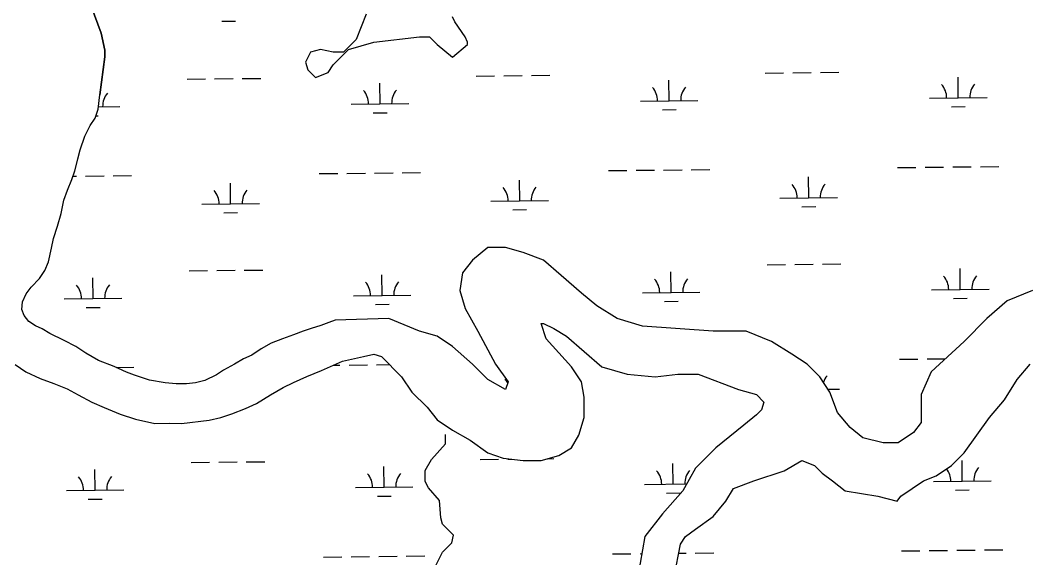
# Model space of a CAD drawing. Extents: x 3734862 to 3772949, y 391520 to 417239.
# Drawn here: x 3765448 to 3767194, y 409827 to 410760 of the extents above; entities that cross this region are included whole.
import ezdxf

# ---------------------------------------------------------------- set-up
doc = ezdxf.new("R2010")
doc.units = 0
doc.layers.add('V-TOPO-SHOR', color=7, linetype='Continuous')
doc.layers.add('V-WETL-SWMP', color=7, linetype='Continuous')

msp = doc.modelspace()

# ---------------------------------------------------------------- linework, layer by layer
at = {"layer": 'V-TOPO-SHOR'}
for p, q in [((3765571.4, 410784.5), (3765589, 410737.6)), ((3766048.9, 410770.4), (3766031.3, 410726.4)), ((3766202.9, 410757.2), (3766198.5, 410766)), ((3766220.5, 410730.8), (3766202.9, 410757.2)), ((3765589, 410737.6), (3765594.9, 410708.2)), ((3766031.3, 410726.4), (3766009.3, 410704.4)), ((3766018.1, 410708.8), (3766062.1, 410722)), ((3766062.1, 410722), (3766141.3, 410730.8)), ((3766141.3, 410730.8), (3766158.9, 410730.8)), ((3766158.9, 410730.8), (3766172.1, 410717.6)), ((3766224.9, 410722), (3766220.5, 410730.8)), ((3766224.9, 410717.6), (3766224.9, 410722)), ((3765594.9, 410708.2), (3765594.9, 410696.5)), ((3765952.1, 410704.4), (3765943.3, 410686.8)), ((3765969.7, 410708.8), (3765952.1, 410704.4)), ((3765991.7, 410704.4), (3765969.7, 410708.8)), ((3765991.7, 410682.4), (3766018.1, 410708.8)), ((3766009.3, 410704.4), (3765991.7, 410704.4)), ((3766172.1, 410717.6), (3766198.5, 410695.6)), ((3766198.5, 410695.6), (3766224.9, 410717.6)), ((3765594.9, 410696.5), (3765586.6, 410630.6)), ((3765943.3, 410686.8), (3765947.7, 410673.6)), ((3765947.7, 410673.6), (3765960.9, 410660.4)), ((3765960.9, 410660.4), (3765982.9, 410669.2)), ((3765982.9, 410669.2), (3765991.7, 410682.4)), ((3766260.1, 410365.4), (3766233.7, 410343.4)), ((3766290.9, 410365.4), (3766260.1, 410365.4)), ((3766321.7, 410356.6), (3766290.9, 410365.4)), ((3766356.9, 410343.4), (3766321.7, 410356.6)), ((3766233.7, 410343.4), (3766216.1, 410321.4)), ((3766387.7, 410317), (3766356.9, 410343.4)), ((3766216.1, 410321.4), (3766211.7, 410290.6)), ((3766422.8, 410286.2), (3766387.7, 410317)), ((3766211.7, 410290.6), (3766220.5, 410259.8)), ((3766449.2, 410264.2), (3766422.8, 410286.2)), ((3767205.9, 410290.6), (3767161.9, 410273)), ((3767161.9, 410273), (3767126.7, 410242.2)), ((3766220.5, 410259.8), (3766242.5, 410220.2)), ((3766484.4, 410242.2), (3766449.2, 410264.2)), ((3766088.5, 410242.2), (3765995.2, 410239.5)), ((3766141.3, 410220.2), (3766088.5, 410242.2)), ((3766361.3, 410206.9), (3766352.5, 410233.4)), ((3766352.5, 410233.4), (3766356.9, 410233.4)), ((3766356.9, 410233.4), (3766374.5, 410224.6)), ((3766528.4, 410229), (3766484.4, 410242.2)), ((3767126.7, 410242.2), (3767087.1, 410202.5)), ((3766172.1, 410211.4), (3766141.3, 410220.2)), ((3766242.5, 410220.2), (3766273.3, 410162.9)), ((3766374.5, 410224.6), (3766396.5, 410211.4)), ((3766651.6, 410220.2), (3766528.4, 410229)), ((3766708.8, 410220.2), (3766651.6, 410220.2)), ((3766752.8, 410202.5), (3766708.8, 410220.2)), ((3766198.5, 410193.7), (3766172.1, 410211.4)), ((3766405.3, 410158.5), (3766361.3, 410206.9)), ((3766396.5, 410211.4), (3766458, 410158.5)), ((3766788, 410180.5), (3766752.8, 410202.5)), ((3767087.1, 410202.5), (3767029.9, 410149.7)), ((3766044.5, 410176.1), (3766062.1, 410180.5)), ((3766062.1, 410180.5), (3766075.3, 410176.1)), ((3766233.7, 410162.9), (3766198.5, 410193.7)), ((3766814.4, 410162.9), (3766788, 410180.5)), ((3766007.6, 410167.9), (3766044.5, 410176.1)), ((3766075.3, 410176.1), (3766110.5, 410140.9)), ((3766260.1, 410136.5), (3766233.7, 410162.9)), ((3766273.3, 410162.9), (3766295.3, 410132.1)), ((3766836.4, 410140.9), (3766814.4, 410162.9)), ((3767179.5, 410136.5), (3767201.5, 410162.9)), ((3766422.8, 410132.1), (3766405.3, 410158.5)), ((3766458, 410158.5), (3766502, 410145.3)), ((3766502, 410145.3), (3766550.4, 410140.9)), ((3766550.4, 410140.9), (3766590, 410145.3)), ((3766590, 410145.3), (3766625.2, 410145.3)), ((3766625.2, 410145.3), (3766695.6, 410118.9)), ((3767029.9, 410149.7), (3767012.3, 410110.1)), ((3766110.5, 410140.9), (3766128.1, 410114.5)), ((3766290.9, 410118.9), (3766260.1, 410136.5)), ((3766295.3, 410132.1), (3766290.9, 410118.9)), ((3766427.2, 410105.7), (3766422.8, 410132.1)), ((3766854, 410114.5), (3766836.4, 410140.9)), ((3767157.5, 410101.3), (3767179.5, 410136.5)), ((3766128.1, 410114.5), (3766154.5, 410088.1)), ((3766695.6, 410118.9), (3766726.4, 410110.1)), ((3766726.4, 410110.1), (3766739.6, 410096.9)), ((3766867.2, 410079.3), (3766854, 410114.5)), ((3767012.3, 410110.1), (3767012.3, 410061.7)), ((3766427.2, 410070.5), (3766427.2, 410105.7)), ((3766739.6, 410096.9), (3766735.2, 410083.7)), ((3767131.1, 410070.5), (3767157.5, 410101.3)), ((3766154.5, 410088.1), (3766172.1, 410066.1)), ((3766726.4, 410074.9), (3766704.4, 410057.3)), ((3766735.2, 410083.7), (3766726.4, 410074.9)), ((3766889.2, 410052.9), (3766867.2, 410079.3)), ((3766172.1, 410066.1), (3766198.5, 410048.5)), ((3766418.4, 410039.7), (3766427.2, 410070.5)), ((3766704.4, 410057.3), (3766656, 410017.6)), ((3767012.3, 410061.7), (3766999.1, 410044.1)), ((3767087.1, 410008.8), (3767131.1, 410070.5)), ((3766198.5, 410048.5), (3766229.3, 410030.9)), ((3766405.3, 410017.6), (3766418.4, 410039.7)), ((3766911.2, 410035.3), (3766889.2, 410052.9)), ((3766999.1, 410044.1), (3766972.7, 410026.5)), ((3766229.3, 410030.9), (3766260.1, 410008.8)), ((3766946.3, 410026.5), (3766911.2, 410035.3)), ((3766972.7, 410026.5), (3766946.3, 410026.5)), ((3766260.1, 410008.8), (3766286.5, 410000)), ((3766352.5, 409995.6), (3766383.3, 410004.4)), ((3766383.3, 410004.4), (3766405.3, 410017.6)), ((3766656, 410017.6), (3766620.8, 409982.4)), ((3767065.1, 409986.8), (3767087.1, 410008.8)), ((3766286.5, 410000), (3766321.7, 409995.6)), ((3766321.7, 409995.6), (3766352.5, 409995.6)), ((3766774.8, 409978), (3766805.6, 409995.6)), ((3766805.6, 409995.6), (3766827.6, 409986.8)), ((3766827.6, 409986.8), (3766840.8, 409973.6)), ((3767038.7, 409969.2), (3767065.1, 409986.8)), ((3766620.8, 409982.4), (3766598.8, 409942.8)), ((3766722, 409960.4), (3766774.8, 409978)), ((3766840.8, 409973.6), (3766858.4, 409960.4)), ((3767016.7, 409960.4), (3767038.7, 409969.2)), ((3766686.8, 409947.2), (3766722, 409960.4)), ((3766858.4, 409960.4), (3766880.4, 409942.8)), ((3766977.1, 409934), (3767016.7, 409960.4)), ((3766598.8, 409942.8), (3766563.6, 409903.2)), ((3766673.6, 409925.2), (3766686.8, 409947.2)), ((3766880.4, 409942.8), (3766937.5, 409934)), ((3766937.5, 409934), (3766971.1, 409924.9)), ((3766971.1, 409924.9), (3766977.1, 409934)), ((3766651.6, 409898.8), (3766673.6, 409925.2)), ((3766563.6, 409903.2), (3766532.8, 409863.6)), ((3766620.8, 409876.8), (3766651.6, 409898.8)), ((3766532.8, 409863.6), (3766520.6, 409794.2)), ((3766594.4, 409850.4), (3766603.2, 409863.6)), ((3766603.2, 409863.6), (3766620.8, 409876.8)), ((3766583.5, 409793.6), (3766594.4, 409850.4))]:
    msp.add_line(p, q, dxfattribs=at)
for points in [[(3765995.2, 410239.5), (3765984.1, 410235.2), (3765969.9, 410230.1), (3765953.6, 410225), (3765939.4, 410220), (3765922.7, 410213.7), (3765903.7, 410207), (3765883.9, 410199.2), (3765866.5, 410189.8), (3765850.6, 410178.8), (3765836, 410172.1), (3765820.1, 410162.7), (3765801.1, 410152.5), (3765788.8, 410144.2), (3765768.6, 410134.8), (3765752.4, 410130.5), (3765736.9, 410128.6), (3765718.7, 410128.6), (3765699.8, 410130.7), (3765672.5, 410135.2), (3765646.8, 410143.6), (3765632.6, 410149.1), (3765611.3, 410158.7), (3765584.4, 410169.5), (3765561.9, 410182.2), (3765545, 410193.8), (3765524.4, 410204.1), (3765499.6, 410216.1), (3765486.1, 410224.5), (3765474.7, 410229.2), (3765462.9, 410236.8), (3765455, 410247.5), (3765451.1, 410257.8), (3765452.3, 410271.2), (3765458.7, 410285.1), (3765467, 410296.5), (3765481.7, 410311.9), (3765490.9, 410325.3), (3765497.3, 410340.7), (3765502.5, 410364.4), (3765505.7, 410381), (3765512.9, 410402.7), (3765519.3, 410424.5), (3765523.8, 410447.4), (3765530.2, 410465.1), (3765538.1, 410483.3), (3765543, 410498.3), (3765548.2, 410519.3), (3765552.2, 410535.1), (3765560.6, 410558.4), (3765569.7, 410576.9), (3765578.1, 410589.9), (3765583.7, 410605.7), (3765586.6, 410630.6)], [(3765439.6, 410162.5), (3765458.2, 410149.8), (3765482.7, 410138.2), (3765506.7, 410129.1), (3765530, 410119.9), (3765548.6, 410109.5), (3765572.7, 410097.2), (3765594, 410087.6), (3765621.6, 410076.4), (3765648.1, 410067.6), (3765681.7, 410060), (3765708.2, 410060.7), (3765728.4, 410059.8), (3765776.2, 410065.9)], [(3765776.2, 410065.9), (3765796.4, 410070.6), (3765815.4, 410076.5), (3765839.2, 410085.9), (3765858.2, 410094.5), (3765882.8, 410109.8), (3765904.6, 410122.4), (3765922.8, 410131), (3765945.8, 410141.6), (3765971.1, 410151.8), (3765987, 410158.9), (3766007.6, 410167.9)], [(3766166.7, 409807.6), (3766181.5, 409836.4), (3766197.8, 409852.8), (3766200.5, 409866.4), (3766181.5, 409885.5), (3766178.7, 409896.4), (3766176, 409926.4), (3766156.9, 409948.3), (3766151.4, 409959.2), (3766151.4, 409978.3), (3766162.4, 409997.4), (3766186.9, 410024.6), (3766186.9, 410041)]]:
    msp.add_lwpolyline(points, dxfattribs=at)
at = {"layer": 'V-WETL-SWMP'}
for p, q in [((3765798.1, 410758.3), (3765822.1, 410758.5)), ((3766741.6, 410668.2), (3766773.6, 410668.6)), ((3766789.6, 410668.7), (3766821.6, 410669.1)), ((3766837.6, 410669.3), (3766869.6, 410669.6)), ((3765737.8, 410657.6), (3765769.8, 410658)), ((3765785.8, 410658.1), (3765817.8, 410658.5)), ((3765833.8, 410658.6), (3765865.8, 410659)), ((3766073.1, 410614.7), (3766072.7, 410650.7)), ((3766239.7, 410662.9), (3766271.7, 410663.3)), ((3766287.7, 410663.4), (3766319.7, 410663.8)), ((3766335.7, 410663.9), (3766367.7, 410664.3)), ((3766575, 410620), (3766574.6, 410656)), ((3767076.9, 410625.3), (3767076.5, 410661.3)), ((3766023.1, 410614.2), (3766123.1, 410615.3)), ((3766525, 410619.5), (3766625, 410620.6)), ((3767026.9, 410624.8), (3767126.9, 410625.9)), ((3765584.1, 410609.6), (3765621.2, 410610)), ((3766061.3, 410599.2), (3766085.3, 410599.4)), ((3766563.2, 410604.5), (3766587.2, 410604.7)), ((3767065, 410609.8), (3767089, 410610)), ((3765579.6, 410594.1), (3765583.4, 410594.1)), ((3765967.5, 410493.6), (3765999.5, 410493.9)), ((3766015.5, 410494.1), (3766047.5, 410494.4)), ((3766063.5, 410494.6), (3766095.5, 410494.9)), ((3766111.5, 410495.1), (3766143.5, 410495.4)), ((3766469.4, 410498.9), (3766501.4, 410499.2)), ((3766517.4, 410499.4), (3766549.4, 410499.7)), ((3766565.4, 410499.9), (3766597.4, 410500.2)), ((3766613.4, 410500.4), (3766645.4, 410500.7)), ((3766971.3, 410504.2), (3767003.3, 410504.5)), ((3767019.3, 410504.7), (3767051.3, 410505)), ((3767067.3, 410505.2), (3767099.3, 410505.5)), ((3767115.3, 410505.7), (3767147.3, 410506)), ((3765540, 410489), (3765545.7, 410489.1)), ((3765561.7, 410489.3), (3765593.7, 410489.6)), ((3765609.7, 410489.8), (3765641.7, 410490.1)), ((3765813.5, 410441.2), (3765813.1, 410477.2)), ((3766315.4, 410446.5), (3766315, 410482.5)), ((3766817.3, 410451.8), (3766816.9, 410487.8)), ((3765763.5, 410440.7), (3765863.5, 410441.7)), ((3766265.4, 410446), (3766365.4, 410447)), ((3766767.3, 410451.3), (3766867.3, 410452.3)), ((3765801.7, 410425.6), (3765825.7, 410425.9)), ((3766303.5, 410430.9), (3766327.5, 410431.2)), ((3766805.4, 410436.2), (3766829.4, 410436.5)), ((3766745.1, 410335.6), (3766777.1, 410335.9)), ((3766793.1, 410336.1), (3766825.1, 410336.4)), ((3766841.1, 410336.6), (3766873.1, 410336.9)), ((3765741.3, 410325), (3765773.3, 410325.3)), ((3765789.3, 410325.5), (3765821.3, 410325.8)), ((3765837.3, 410326), (3765869.3, 410326.3)), ((3766076.6, 410282.1), (3766076.2, 410318.1)), ((3766370.6, 410331.6), (3766371.2, 410331.6)), ((3766578.5, 410287.4), (3766578.1, 410323.4)), ((3767080.4, 410292.7), (3767080, 410328.7)), ((3765574.7, 410276.8), (3765574.4, 410312.8)), ((3766528.5, 410286.9), (3766628.5, 410287.9)), ((3767030.4, 410292.2), (3767130.4, 410293.2)), ((3765524.7, 410276.3), (3765624.7, 410277.3)), ((3766026.6, 410281.6), (3766126.6, 410282.6)), ((3766064.8, 410266.5), (3766088.8, 410266.8)), ((3766566.7, 410271.8), (3766590.7, 410272.1)), ((3767068.6, 410277.1), (3767092.5, 410277.4)), ((3765562.9, 410261.2), (3765586.9, 410261.5)), ((3765992.1, 410161.1), (3766003.1, 410161.2)), ((3766019.1, 410161.4), (3766051.1, 410161.7)), ((3766067.1, 410161.9), (3766089.3, 410162.1)), ((3766974.8, 410171.5), (3767006.8, 410171.8)), ((3767022.8, 410172), (3767054.4, 410172.3)), ((3765614.8, 410157.1), (3765645.2, 410157.5)), ((3766850.7, 410119.4), (3766870.8, 410119.7)), ((3765744.8, 409992.3), (3765776.8, 409992.7)), ((3765792.8, 409992.8), (3765824.8, 409993.2)), ((3765840.8, 409993.3), (3765872.8, 409993.7)), ((3766246.7, 409997.6), (3766278.7, 409998)), ((3766294.7, 409998.1), (3766301.2, 409998.2)), ((3766363.7, 409998.9), (3766374.7, 409999)), ((3766582, 409954.7), (3766581.6, 409990.7)), ((3767083.9, 409960), (3767083.5, 409996)), ((3765578.3, 409944.1), (3765577.9, 409980.1)), ((3766080.1, 409949.4), (3766079.8, 409985.4)), ((3766532, 409954.2), (3766605.6, 409955)), ((3767033.9, 409959.5), (3767133.9, 409960.6)), ((3765528.3, 409943.6), (3765628.3, 409944.7)), ((3766030.1, 409948.9), (3766130.1, 409950)), ((3766068.3, 409933.9), (3766092.3, 409934.1)), ((3766570.2, 409939.2), (3766594.2, 409939.4)), ((3767072.1, 409944.5), (3767096.1, 409944.7)), ((3765566.4, 409928.6), (3765590.4, 409928.8)), ((3766022.6, 409828.7), (3766054.6, 409829.1)), ((3766070.6, 409829.2), (3766102.6, 409829.6)), ((3766118.6, 409829.8), (3766150.6, 409830.1)), ((3766476.4, 409833.5), (3766508.4, 409833.9)), ((3766524.4, 409834), (3766527.6, 409834.1)), ((3766591.4, 409834.8), (3766604.4, 409834.9)), ((3766620.4, 409835.1), (3766652.4, 409835.4)), ((3766978.3, 409838.8), (3767010.3, 409839.2)), ((3767026.3, 409839.3), (3767058.3, 409839.7)), ((3767074.3, 409839.9), (3767106.3, 409840.2)), ((3767122.3, 409840.4), (3767154.3, 409840.7)), ((3765974.6, 409828.2), (3766006.6, 409828.6))]:
    msp.add_line(p, q, dxfattribs=at)
for points in [[(3765519.3, 410424.5), (3765523.8, 410447.4), (3765530.2, 410465.1), (3765538.1, 410483.3), (3765543, 410498.3), (3765552.2, 410535.1), (3765560.6, 410558.4), (3765569.7, 410576.9), (3765578.1, 410589.9), (3765583.7, 410605.7), (3765586.6, 410630.6), (3765594.9, 410696.5), (3765594.9, 410708.2), (3765589, 410737.6), (3765571.4, 410784.5)], [(3766048.9, 410770.4), (3766031.3, 410726.4), (3766009.3, 410704.4), (3765991.7, 410704.4), (3765969.7, 410708.8), (3765952.1, 410704.4), (3765943.3, 410686.8), (3765947.7, 410673.6), (3765960.9, 410660.4), (3765982.9, 410669.2), (3765991.7, 410682.4), (3766018.1, 410708.8), (3766062.1, 410722), (3766141.3, 410730.8), (3766158.9, 410730.8), (3766172.1, 410717.6), (3766198.5, 410695.6), (3766224.9, 410717.6), (3766224.9, 410722), (3766220.5, 410730.8), (3766202.9, 410757.2), (3766198.5, 410766)], [(3767205.9, 410290.6), (3767161.9, 410273), (3767126.7, 410242.2), (3767087.1, 410202.5), (3767029.9, 410149.7), (3767012.3, 410110.1), (3767012.3, 410061.7), (3766999.1, 410044.1), (3766972.7, 410026.5), (3766946.3, 410026.5), (3766911.2, 410035.3), (3766889.2, 410052.9), (3766867.2, 410079.3), (3766854, 410114.5), (3766836.4, 410140.9), (3766814.4, 410162.9), (3766788, 410180.5), (3766752.8, 410202.5), (3766708.8, 410220.2), (3766651.6, 410220.2), (3766528.4, 410229), (3766484.4, 410242.2), (3766449.2, 410264.2), (3766422.8, 410286.2), (3766387.7, 410317), (3766356.9, 410343.4), (3766321.7, 410356.6), (3766290.9, 410365.4), (3766260.1, 410365.4), (3766233.7, 410343.4), (3766216.1, 410321.4), (3766211.7, 410290.6), (3766220.5, 410259.8), (3766242.5, 410220.2), (3766273.3, 410162.9), (3766295.3, 410132.1), (3766290.9, 410118.9), (3766260.1, 410136.5), (3766233.7, 410162.9), (3766198.5, 410193.7), (3766172.1, 410211.4), (3766141.3, 410220.2), (3766088.5, 410242.2), (3765995.2, 410239.5), (3765984.1, 410235.2), (3765969.9, 410230.1), (3765953.6, 410225.1), (3765939.4, 410220), (3765922.7, 410213.7), (3765903.7, 410207), (3765883.9, 410199.2), (3765866.5, 410189.8), (3765850.6, 410178.8), (3765836, 410172.1), (3765820.1, 410162.7), (3765801.1, 410152.5), (3765788.8, 410144.2), (3765768.6, 410134.8), (3765752.4, 410130.5), (3765736.9, 410128.6), (3765718.7, 410128.6), (3765699.8, 410130.7), (3765672.5, 410135.2), (3765646.8, 410143.6), (3765632.6, 410149.1), (3765611.3, 410158.7), (3765584.4, 410169.5), (3765561.9, 410182.2), (3765545, 410193.8), (3765524.4, 410204.1), (3765499.6, 410216.1), (3765486.1, 410224.5), (3765474.7, 410229.2), (3765462.9, 410236.8), (3765455, 410247.5), (3765451.1, 410257.8), (3765452.3, 410271.2), (3765458.7, 410285.1), (3765467, 410296.5), (3765481.7, 410311.9), (3765490.9, 410325.3), (3765497.3, 410340.7), (3765502.5, 410364.4), (3765505.7, 410381), (3765512.9, 410402.7), (3765519.3, 410424.5)], [(3766007.6, 410167.9), (3766044.5, 410176.1), (3766062.1, 410180.5), (3766075.3, 410176.1), (3766110.5, 410140.9), (3766128.1, 410114.5), (3766154.5, 410088.1), (3766172.1, 410066.1), (3766198.5, 410048.5), (3766229.3, 410030.9), (3766260.1, 410008.8), (3766286.5, 410000), (3766321.7, 409995.6), (3766352.5, 409995.6), (3766383.3, 410004.4), (3766405.3, 410017.6), (3766418.4, 410039.7), (3766427.2, 410070.5), (3766427.2, 410105.7), (3766422.8, 410132.1), (3766405.3, 410158.5), (3766361.3, 410206.9), (3766352.5, 410233.4), (3766356.9, 410233.4), (3766374.5, 410224.6), (3766396.5, 410211.4), (3766458, 410158.5), (3766502, 410145.3), (3766550.4, 410140.9), (3766590, 410145.3), (3766625.2, 410145.3), (3766695.6, 410118.9), (3766726.4, 410110.1), (3766739.6, 410096.9), (3766735.2, 410083.7), (3766726.4, 410074.9), (3766704.4, 410057.3), (3766656, 410017.6), (3766620.8, 409982.4), (3766598.8, 409942.8), (3766563.6, 409903.2), (3766532.8, 409863.6), (3766520.6, 409794.2)], [(3765439.6, 410162.5), (3765458.2, 410149.8), (3765482.7, 410138.2), (3765506.7, 410129.1), (3765530, 410119.9), (3765548.6, 410109.5), (3765572.7, 410097.2), (3765594, 410087.6), (3765621.6, 410076.4), (3765648.1, 410067.6), (3765681.7, 410060), (3765708.2, 410060.7), (3765728.4, 410059.8), (3765776.2, 410065.9), (3765796.4, 410070.6), (3765815.4, 410076.5), (3765839.2, 410085.9), (3765858.2, 410094.5), (3765882.8, 410109.8), (3765904.6, 410122.4), (3765922.8, 410131), (3765945.8, 410141.6), (3765971.1, 410151.8), (3765987, 410158.9), (3766007.6, 410167.9)], [(3766583.5, 409793.6), (3766594.4, 409850.4), (3766603.2, 409863.6), (3766620.8, 409876.8), (3766651.6, 409898.8), (3766673.6, 409925.2), (3766686.8, 409947.2), (3766722, 409960.4), (3766774.8, 409978), (3766805.6, 409995.6), (3766827.6, 409986.8), (3766840.8, 409973.6), (3766858.4, 409960.4), (3766880.4, 409942.8), (3766937.5, 409934), (3766971.1, 409924.9), (3766977.1, 409934), (3767016.7, 409960.4), (3767038.7, 409969.2), (3767065.1, 409986.8), (3767087.1, 410008.8), (3767131.1, 410070.5), (3767157.5, 410101.3), (3767179.5, 410136.5), (3767201.5, 410162.9)]]:
    msp.add_lwpolyline(points, dxfattribs=at)
for centre, start, end in [((3765626.5, 410610.5), 139.8334, 181.377), ((3766017.9, 410614.6), 359.8334, 41.377), ((3766128.3, 410615.8), 139.8334, 181.377), ((3766519.7, 410619.9), 359.8334, 41.377), ((3766630.2, 410621.1), 139.8334, 181.377), ((3767021.6, 410625.2), 359.8334, 41.377), ((3767132.1, 410626.4), 139.8334, 181.377), ((3766762, 410451.7), 359.8334, 41.377), ((3766872.5, 410452.8), 139.8334, 181.377), ((3765758.3, 410441.1), 359.8334, 41.377), ((3765868.7, 410442.2), 139.8334, 181.377), ((3766260.1, 410446.4), 359.8334, 41.377), ((3766370.6, 410447.5), 139.8334, 181.377), ((3765630, 410277.8), 139.8334, 181.377), ((3766021.4, 410282), 359.8334, 41.377), ((3766131.9, 410283.1), 139.8334, 181.377), ((3766523.3, 410287.3), 359.8334, 41.377), ((3766633.7, 410288.4), 139.8334, 181.377), ((3767025.1, 410292.6), 359.8334, 41.377), ((3767135.6, 410293.7), 139.8334, 181.377), ((3765519.5, 410276.7), 359.8334, 41.377), ((3766263.6, 410113.7), 28.2287, 41.377), ((3766876, 410120.2), 139.8334, 161.2461), ((3766024.9, 409949.3), 359.8334, 41.377), ((3766135.4, 409950.5), 139.8334, 181.377), ((3766526.8, 409954.6), 359.8334, 41.377), ((3766637.3, 409955.8), 139.8334, 181.377), ((3767028.7, 409959.9), 359.8334, 37.1971), ((3767139.1, 409961.1), 139.8334, 181.377), ((3765523, 409944), 359.8334, 41.377), ((3765633.5, 409945.2), 139.8334, 181.377)]:
    msp.add_arc(centre, 35.2, start, end, dxfattribs=at)

doc.saveas('drawing.dxf')
